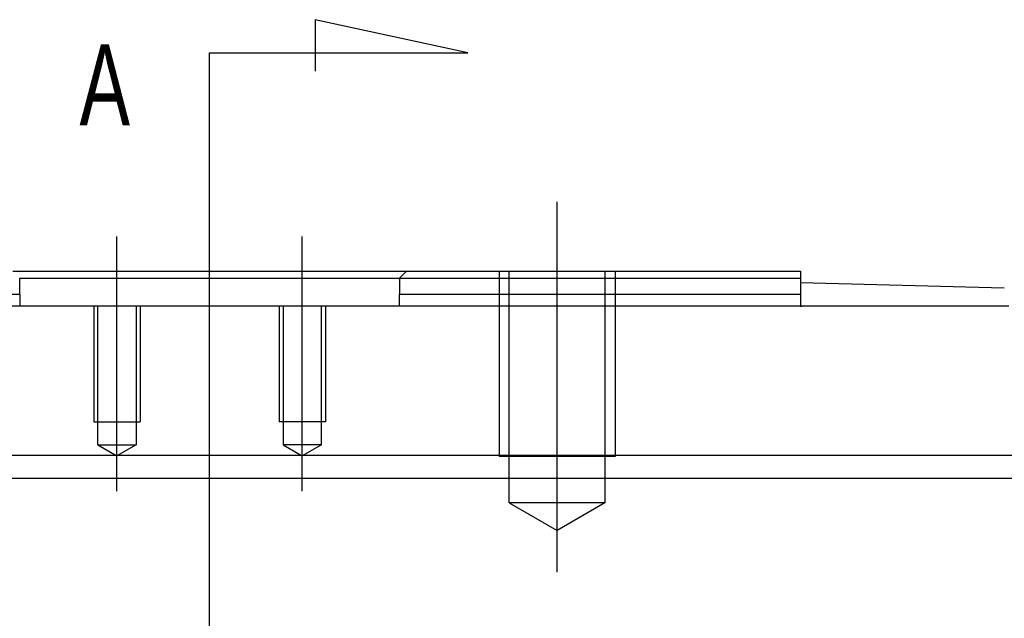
# Model space of a CAD drawing. Header units: millimetres. Extents: x -212 to 3135, y -1694 to 860.
# Tile 370 of 565: x 1095 to 1137, y -1378 to -1353. Entities that reach past the tile are written whole.
import ezdxf
from ezdxf.lldxf.tags import DXFTag

# ---------------------------------------------------------------- set-up
doc = ezdxf.new("R2010")
doc.units = ezdxf.units.MM
doc.layers.add('2', color=7, linetype='CONTINUOUS', true_color=0xffffff)
doc.styles.add('CHN', font='txt')
tags = doc.linetypes.add('DASHED', pattern=[25.72, 12.86, -12.86]).pattern_tags.tags
tags[6:7] = [DXFTag(74, 4), DXFTag(75, 0), DXFTag(340, '0'), DXFTag(46, 0.0), DXFTag(50, 0.0), DXFTag(44, 0.0), DXFTag(45, 0.0)]
tags[4:5] = [DXFTag(74, 4), DXFTag(75, 0), DXFTag(340, '0'), DXFTag(46, 0.0), DXFTag(50, 0.0), DXFTag(44, 0.0), DXFTag(45, 0.0)]

msp = doc.modelspace()

# ---------------------------------------------------------------- linework, layer by layer
at = {"layer": '2'}
for p, q in [((1113.875, -1354.031), (1107.287, -1352.597)), ((1107.287, -1352.597), (1107.287, -1354.827)), ((1102.727, -1354.031), (1113.875, -1354.031)), ((1102.727, -1356.667), (1102.727, -1354.031)), ((1102.727, -1399.787), (1102.727, -1356.667)), ((1117.727, -1376.468), (1117.727, -1360.468)), ((1098.727, -1372.968), (1098.727, -1361.968)), ((1106.727, -1372.968), (1106.727, -1361.968))]:
    msp.add_line(p, q, dxfattribs=at)
at = {"layer": '2', "linetype": 'Continuous'}
for p, q in [((1094.227, -1363.468), (1111.226, -1363.468)), ((1111.227, -1363.468), (1110.927, -1363.768)), ((1111.227, -1363.468), (1128.227, -1363.468)), ((1128.227, -1363.468), (1128.227, -1364.468)), ((1094.527, -1363.768), (1097.527, -1363.768)), ((1094.527, -1364.468), (1094.527, -1363.768)), ((1097.527, -1363.768), (1107.927, -1363.768)), ((1107.927, -1363.768), (1110.927, -1363.768)), ((1110.927, -1363.768), (1110.927, -1364.468)), ((1137.032, -1364.198), (1128.227, -1363.968)), ((1094.527, -1364.468), (1094.527, -1364.968)), ((1110.927, -1364.968), (1110.927, -1364.468)), ((1128.227, -1364.468), (1128.227, -1364.968)), ((1137.227, -1364.968), (1068.227, -1364.968)), ((1128.227, -1364.968), (1128.289, -1364.968)), ((1103.673, -1371.421), (1004.425, -1371.421)), ((1504.425, -1371.421), (1103.673, -1371.421)), ((1504.425, -1372.421), (1004.425, -1372.421))]:
    msp.add_line(p, q, dxfattribs=at)
at = {"layer": '2', "linetype": 'DASHED', "ltscale": 0.1}
for p, q in [((1115.227, -1363.468), (1115.227, -1371.468)), ((1115.659, -1373.468), (1115.659, -1363.468)), ((1119.794, -1363.468), (1119.794, -1373.468)), ((1120.227, -1363.468), (1120.227, -1371.468)), ((1097.727, -1364.968), (1097.727, -1369.968)), ((1097.902, -1370.968), (1097.902, -1364.968)), ((1099.552, -1364.968), (1099.552, -1370.968)), ((1099.727, -1364.968), (1099.727, -1369.968)), ((1105.727, -1364.968), (1105.727, -1369.968)), ((1105.902, -1364.968), (1105.902, -1370.968)), ((1107.552, -1370.968), (1107.552, -1364.968)), ((1107.727, -1364.968), (1107.727, -1369.968)), ((1097.727, -1369.968), (1099.727, -1369.968)), ((1107.727, -1369.968), (1105.727, -1369.968)), ((1097.902, -1370.968), (1099.552, -1370.968)), ((1097.902, -1370.968), (1098.727, -1371.445)), ((1099.552, -1370.968), (1098.727, -1371.445)), ((1107.552, -1370.968), (1105.902, -1370.968)), ((1105.902, -1370.968), (1106.727, -1371.445)), ((1107.552, -1370.968), (1106.727, -1371.445)), ((1120.227, -1371.468), (1115.227, -1371.468)), ((1119.794, -1373.468), (1115.659, -1373.468)), ((1115.659, -1373.468), (1117.727, -1374.662)), ((1119.794, -1373.468), (1117.727, -1374.662))]:
    msp.add_line(p, q, dxfattribs=at)
at = {"layer": '2', "linetype": 'DASHED'}
for p, q in [((1110.927, -1363.768), (1110.927, -1363.768)), ((1094.527, -1364.968), (1094.527, -1364.968)), ((1110.927, -1364.968), (1110.927, -1364.968))]:
    msp.add_line(p, q, dxfattribs=at)
at = {"layer": '2', "linetype": 'DASHED', "ltscale": 0.1}
msp.add_open_spline([(1110.927, -1363.768), (1128.227, -1363.768)], degree=1, dxfattribs=at)
at = {"layer": '2', "linetype": 'Continuous'}
for points in [[(1094.527, -1364.468), (1077.227, -1364.468)], [(1128.227, -1364.468), (1110.927, -1364.468)]]:
    msp.add_open_spline(points, degree=1, dxfattribs=at)

# ---------------------------------------------------------------- texts
at = {"layer": '2', "style": 'CHN', "width": 0.7}
msp.add_text('A', height=3.5, dxfattribs=at).set_placement((1097.106, -1357.167))

doc.saveas('drawing.dxf')
